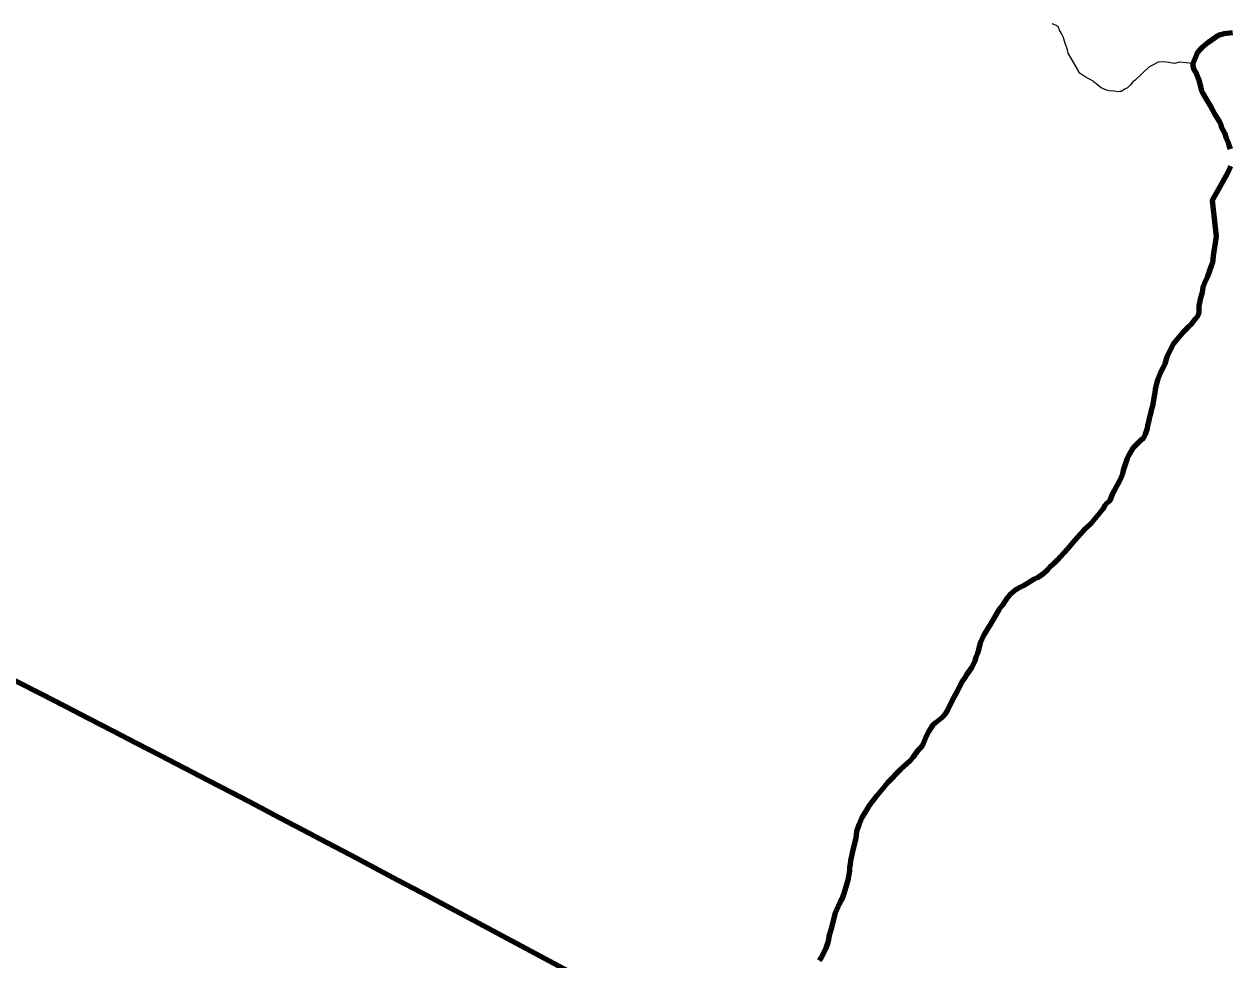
# Model space of a CAD drawing. Extents: x 553962 to 842807, y 8883888 to 9032388.
# Drawn here: x 646431 to 655119, y 8966671 to 8973416 of the extents above; entities that cross this region are included whole.
import ezdxf

# ---------------------------------------------------------------- set-up
doc = ezdxf.new("R2010")
doc.units = 0
doc.header["$LTSCALE"] = 200
doc.linetypes.add('DASH_DOUBLE_DOT', pattern=[9.2, 5, -1.2, 0.3, -1.2, 0.3, -1.2])
for name, color, linetype, lineweight in [('11', 7, 'DASH_DOUBLE_DOT', 106), ('24', 7, 'Continuous', 25), ('9', 7, 'Continuous', 90)]:
    doc.layers.add(name, color=color, linetype=linetype, lineweight=lineweight)

msp = doc.modelspace()

# ---------------------------------------------------------------- linework, layer by layer
at = {"layer": '11'}
for points in [[(655137.5, 8973353.6), (655077.8, 8973346), (655060.3, 8973342.2), (655039.3, 8973335.4), (655029.9, 8973329.2), (655023.6, 8973328.5), (655016.9, 8973321.8), (654963.5, 8973284.3), (654916.4, 8973246.2), (654900.8, 8973228.3), (654881.6, 8973201), (654851.3, 8973132), (654852.3, 8973113.8), (654858.7, 8973088.2), (654878.1, 8973056.9), (654895, 8973014.3), (654909.2, 8972953.2), (654915.3, 8972934.7), (654923.6, 8972916.2), (654947.3, 8972875.3), (654982.1, 8972819.3), (654996.2, 8972794.1), (655005.3, 8972774), (655014.6, 8972757.2), (655044.4, 8972710.5), (655053.7, 8972692), (655056.5, 8972676.5), (655080.1, 8972632.6), (655093.2, 8972594.1), (655109.8, 8972556.3), (655111.9, 8972544), (655121.8, 8972516.9)], [(655123.7, 8972391.1), (655118.2, 8972380.4), (655102.9, 8972341.9), (654992.2, 8972144.1), (655019.8, 8971884.2), (654998.6, 8971745.3), (654995, 8971695.3), (654989.7, 8971685.4), (654957.7, 8971597.4), (654937.6, 8971556.5), (654925.2, 8971519.5), (654918.6, 8971481), (654907, 8971442.4), (654896.1, 8971382.9), (654895.8, 8971344.4), (654892, 8971324.4), (654883.1, 8971306.7), (654872.7, 8971291.8), (654840.1, 8971251.1), (654818.4, 8971232.1), (654818.4, 8971232.1), (654777.1, 8971189.8), (654713.1, 8971114), (654675.8, 8971041.8), (654665.8, 8971017.4), (654650.1, 8970966.2), (654641.7, 8970946), (654616.5, 8970899.6)], [(654616.5, 8970899.6), (654597.8, 8970850.8), (654585.3, 8970804.5), (654581.2, 8970781.8), (654578.8, 8970758.3), (654572.6, 8970734.7), (654560.7, 8970664), (654554.4, 8970640.4), (654550, 8970616.9), (654542.2, 8970591.6), (654533, 8970547), (654526.8, 8970523.4), (654524.2, 8970501.2), (654508.2, 8970458.4), (654499, 8970437.8), (654493.5, 8970429), (654477.7, 8970417.1), (654443, 8970382.2), (654421.1, 8970358.3), (654389.5, 8970306.2), (654379.5, 8970284), (654365, 8970242.8), (654351.1, 8970197.8), (654345.4, 8970173.5), (654336.8, 8970149.9), (654324.7, 8970123.6), (654288, 8970056.4), (654272.8, 8970031.9), (654254.6, 8969979.6), (654230.2, 8969960.2), (654218.1, 8969945.2), (654200.3, 8969917.9), (654115.1, 8969812.6), (654066, 8969768.5), (653998.5, 8969693.6), (653949.1, 8969634.7), (653875.5, 8969551.6), (653848.1, 8969526.1), (653826.1, 8969509.2), (653807.7, 8969485.9), (653788.8, 8969465.8), (653781.7, 8969461.6), (653774.9, 8969453.3), (653733.8, 8969425.9), (653708.2, 8969413.9), (653656.8, 8969380.9), (653631.1, 8969367), (653605.4, 8969356.1), (653579.7, 8969340.1), (653534.3, 8969303.2), (653514.9, 8969279.7), (653477.3, 8969225.2), (653456.6, 8969199.3), (653405, 8969106.7), (653344.1, 8969008.1), (653319.5, 8968956.7), (653307.6, 8968905.3), (653300.6, 8968881.3), (653288.5, 8968853.8), (653281.5, 8968827.4), (653256.7, 8968776), (653222.5, 8968726.1), (653207.9, 8968699.7), (653188.9, 8968672.3), (653150.5, 8968597.6), (653133.3, 8968569.4), (653084.6, 8968470), (653068.7, 8968444.2), (653061.9, 8968437.6), (653060, 8968431.6), (653055, 8968429.5), (653045.5, 8968418.5), (652999.2, 8968380.5), (652979.1, 8968362.1), (652966, 8968345), (652949.9, 8968318.3), (652925.3, 8968271.2), (652905.8, 8968224.1), (652891.4, 8968201.3), (652870.7, 8968180.1), (652835.3, 8968129.2), (652814.8, 8968105.2), (652767.5, 8968061.3), (652745.1, 8968043.8), (652652.7, 8967947.3), (652575.9, 8967853), (652512.8, 8967770.6), (652464.1, 8967693.3), (652444.9, 8967645.2), (652429.5, 8967596.4), (652427.1, 8967572.9), (652423, 8967550.1), (652401.8, 8967461), (652386.5, 8967384.3), (652386.5, 8967384.3), (652384.2, 8967360.8), (652378.1, 8967337.2), (652377.6, 8967311.9), (652365.4, 8967244.7), (652334.5, 8967142.4), (652334.2, 8967141.5)], [(652334.2, 8967141.5), (652324.2, 8967104.9), (652322.5, 8967102.9), (652317.1, 8967102.6), (652315.6, 8967101.2), (652313.2, 8967092.4), (652305.8, 8967079.3), (652284.1, 8967031.6), (652276.2, 8967009.5), (652248.5, 8966903.2), (652229.6, 8966839.8), (652226.8, 8966816.7), (652221.7, 8966796.1), (652207.8, 8966753.2), (652174.8, 8966688.9), (652160.4, 8966666.8)]]:
    msp.add_lwpolyline(points, dxfattribs=at)
at = {"layer": '24'}
msp.add_line((654851.3, 8973132), (654755.7, 8973142.7), dxfattribs=at)
msp.add_lwpolyline([(654755.7, 8973142.7), (654720.6, 8973132.1), (654647.5, 8973144.9), (654604.9, 8973142), (654598.8, 8973140.5), (654534.6, 8973104.9), (654437.3, 8973012.6), (654419.5, 8972998.8), (654403.8, 8972979.2), (654381.6, 8972957.8), (654363, 8972946.1), (654335.2, 8972931.4), (654326.4, 8972929.3), (654308.8, 8972928.4), (654287.9, 8972933.5), (654250.2, 8972934.8), (654229.3, 8972940.7), (654192.4, 8972956.2), (654152.5, 8972986.8), (654147.8, 8972992.5), (654142.1, 8972995.3), (654139, 8973001.3), (654076, 8973035.9), (654041.5, 8973060), (654027.3, 8973074.1), (654028.3, 8973079.5), (653955, 8973206), (653948.8, 8973231.1), (653931.5, 8973279.1), (653918, 8973324.5), (653906.3, 8973348.1), (653892.5, 8973371.7), (653880.9, 8973398.6), (653873.4, 8973402.2), (653869.2, 8973406.6), (653838.8, 8973418.7)], dxfattribs=at)
at = {"layer": '24', "lineweight": 53}
for points in [[(655137.5, 8973353.6), (655077.8, 8973346), (655060.3, 8973342.2), (655039.3, 8973335.4), (655029.9, 8973329.2), (655023.6, 8973328.5), (655016.9, 8973321.8), (654963.5, 8973284.3), (654916.4, 8973246.2), (654900.8, 8973228.3), (654881.6, 8973201), (654851.3, 8973132), (654852.3, 8973113.8), (654858.7, 8973088.2), (654878.1, 8973056.9), (654895, 8973014.3), (654909.2, 8972953.2), (654915.3, 8972934.7), (654923.6, 8972916.2), (654947.3, 8972875.3), (654982.1, 8972819.3), (654996.2, 8972794.1), (655005.3, 8972774), (655014.6, 8972757.2), (655044.4, 8972710.5), (655053.7, 8972692), (655056.5, 8972676.5), (655080.1, 8972632.6), (655093.2, 8972594.1), (655109.8, 8972556.3), (655111.9, 8972544), (655121.8, 8972516.9)], [(655123.7, 8972391.1), (655118.2, 8972380.4), (655102.9, 8972341.9), (654992.2, 8972144.1), (655019.8, 8971884.2), (654998.6, 8971745.3), (654995, 8971695.3), (654989.7, 8971685.4), (654957.7, 8971597.4), (654937.6, 8971556.5), (654925.2, 8971519.5), (654918.6, 8971481), (654907, 8971442.4), (654896.1, 8971382.9), (654895.8, 8971344.4), (654892, 8971324.4), (654883.1, 8971306.7), (654872.7, 8971291.8), (654840.1, 8971251.1), (654818.4, 8971232.1), (654818.4, 8971232.1), (654777.1, 8971189.8), (654713.1, 8971114), (654675.8, 8971041.8), (654665.8, 8971017.4), (654650.1, 8970966.2), (654641.7, 8970946), (654616.5, 8970899.6)], [(654616.5, 8970899.6), (654597.8, 8970850.8), (654585.3, 8970804.5), (654581.2, 8970781.8), (654578.8, 8970758.3), (654572.6, 8970734.7), (654560.7, 8970664), (654554.4, 8970640.4), (654550, 8970616.9), (654542.2, 8970591.6), (654533, 8970547), (654526.8, 8970523.4), (654524.2, 8970501.2), (654508.2, 8970458.4), (654499, 8970437.8), (654493.5, 8970429), (654477.7, 8970417.1), (654443, 8970382.2), (654421.1, 8970358.3), (654389.5, 8970306.2), (654379.5, 8970284), (654365, 8970242.8), (654351.1, 8970197.8), (654345.4, 8970173.5), (654336.8, 8970149.9), (654324.7, 8970123.6), (654288, 8970056.4), (654272.8, 8970031.9), (654254.6, 8969979.6), (654230.2, 8969960.2), (654218.1, 8969945.2), (654200.3, 8969917.9), (654115.1, 8969812.6), (654066, 8969768.5), (653998.5, 8969693.6), (653949.1, 8969634.7), (653875.5, 8969551.6), (653848.1, 8969526.1), (653826.1, 8969509.2), (653807.7, 8969485.9), (653788.8, 8969465.8), (653781.7, 8969461.6), (653774.9, 8969453.3), (653733.8, 8969425.9), (653708.2, 8969413.9), (653656.8, 8969380.9), (653631.1, 8969367), (653605.4, 8969356.1), (653579.7, 8969340.1), (653534.3, 8969303.2), (653514.9, 8969279.7), (653477.3, 8969225.2), (653456.6, 8969199.3), (653405, 8969106.7), (653344.1, 8969008.1), (653319.5, 8968956.7), (653307.6, 8968905.3), (653300.6, 8968881.3), (653288.5, 8968853.8), (653281.5, 8968827.4), (653256.7, 8968776), (653222.5, 8968726.1), (653207.9, 8968699.7), (653188.9, 8968672.3), (653150.5, 8968597.6), (653133.3, 8968569.4), (653084.6, 8968470), (653068.7, 8968444.2), (653061.9, 8968437.6), (653060, 8968431.6), (653055, 8968429.5), (653045.5, 8968418.5), (652999.2, 8968380.5), (652979.1, 8968362.1), (652966, 8968345), (652949.9, 8968318.3), (652925.3, 8968271.2), (652905.8, 8968224.1), (652891.4, 8968201.3), (652870.7, 8968180.1), (652835.3, 8968129.2), (652814.8, 8968105.2), (652767.5, 8968061.3), (652745.1, 8968043.8), (652652.7, 8967947.3), (652575.9, 8967853), (652512.8, 8967770.6), (652464.1, 8967693.3), (652444.9, 8967645.2), (652429.5, 8967596.4), (652427.1, 8967572.9), (652423, 8967550.1), (652401.8, 8967461), (652386.5, 8967384.3), (652386.5, 8967384.3), (652384.2, 8967360.8), (652378.1, 8967337.2), (652377.6, 8967311.9), (652365.4, 8967244.7), (652334.5, 8967142.4), (652334.2, 8967141.5)], [(652334.2, 8967141.5), (652324.2, 8967104.9), (652322.5, 8967102.9), (652317.1, 8967102.6), (652315.6, 8967101.2), (652313.2, 8967092.4), (652305.8, 8967079.3), (652284.1, 8967031.6), (652276.2, 8967009.5), (652248.5, 8966903.2), (652229.6, 8966839.8), (652226.8, 8966816.7), (652221.7, 8966796.1), (652207.8, 8966753.2), (652174.8, 8966688.9), (652160.4, 8966666.8)]]:
    msp.add_lwpolyline(points, dxfattribs=at)
at = {"layer": '9'}
for points in [[(655137.5, 8973353.6), (655077.8, 8973346), (655060.3, 8973342.2), (655039.3, 8973335.4), (655029.9, 8973329.2), (655023.6, 8973328.5), (655016.9, 8973321.8), (654963.5, 8973284.3), (654916.4, 8973246.2), (654900.8, 8973228.3), (654881.6, 8973201), (654851.3, 8973132), (654852.3, 8973113.8), (654858.7, 8973088.2), (654878.1, 8973056.9), (654895, 8973014.3), (654909.2, 8972953.2), (654915.3, 8972934.7), (654923.6, 8972916.2), (654947.3, 8972875.3), (654982.1, 8972819.3), (654996.2, 8972794.1), (655005.3, 8972774), (655014.6, 8972757.2), (655044.4, 8972710.5), (655053.7, 8972692), (655056.5, 8972676.5), (655080.1, 8972632.6), (655093.2, 8972594.1), (655109.8, 8972556.3), (655111.9, 8972544), (655121.8, 8972516.9)], [(655123.7, 8972391.1), (655118.2, 8972380.4), (655102.9, 8972341.9), (654992.2, 8972144.1), (655019.8, 8971884.2), (654998.6, 8971745.3), (654995, 8971695.3), (654989.7, 8971685.4), (654957.7, 8971597.4), (654937.6, 8971556.5), (654925.2, 8971519.5), (654918.6, 8971481), (654907, 8971442.4), (654896.1, 8971382.9), (654895.8, 8971344.4), (654892, 8971324.4), (654883.1, 8971306.7), (654872.7, 8971291.8), (654840.1, 8971251.1), (654818.4, 8971232.1), (654818.4, 8971232.1), (654777.1, 8971189.8), (654713.1, 8971114), (654675.8, 8971041.8), (654665.8, 8971017.4), (654650.1, 8970966.2), (654641.7, 8970946), (654616.5, 8970899.6)], [(654616.5, 8970899.6), (654597.8, 8970850.8), (654585.3, 8970804.5), (654581.2, 8970781.8), (654578.8, 8970758.3), (654572.6, 8970734.7), (654560.7, 8970664), (654554.4, 8970640.4), (654550, 8970616.9), (654542.2, 8970591.6), (654533, 8970547), (654526.8, 8970523.4), (654524.2, 8970501.2), (654508.2, 8970458.4), (654499, 8970437.8), (654493.5, 8970429), (654477.7, 8970417.1), (654443, 8970382.2), (654421.1, 8970358.3), (654389.5, 8970306.2), (654379.5, 8970284), (654365, 8970242.8), (654351.1, 8970197.8), (654345.4, 8970173.5), (654336.8, 8970149.9), (654324.7, 8970123.6), (654288, 8970056.4), (654272.8, 8970031.9), (654254.6, 8969979.6), (654230.2, 8969960.2), (654218.1, 8969945.2), (654200.3, 8969917.9), (654115.1, 8969812.6), (654066, 8969768.5), (653998.5, 8969693.6), (653949.1, 8969634.7), (653875.5, 8969551.6), (653848.1, 8969526.1), (653826.1, 8969509.2), (653807.7, 8969485.9), (653788.8, 8969465.8), (653781.7, 8969461.6), (653774.9, 8969453.3), (653733.8, 8969425.9), (653708.2, 8969413.9), (653656.8, 8969380.9), (653631.1, 8969367), (653605.4, 8969356.1), (653579.7, 8969340.1), (653534.3, 8969303.2), (653514.9, 8969279.7), (653477.3, 8969225.2), (653456.6, 8969199.3), (653405, 8969106.7), (653344.1, 8969008.1), (653319.5, 8968956.7), (653307.6, 8968905.3), (653300.6, 8968881.3), (653288.5, 8968853.8), (653281.5, 8968827.4), (653256.7, 8968776), (653222.5, 8968726.1), (653207.9, 8968699.7), (653188.9, 8968672.3), (653150.5, 8968597.6), (653133.3, 8968569.4), (653084.6, 8968470), (653068.7, 8968444.2), (653061.9, 8968437.6), (653060, 8968431.6), (653055, 8968429.5), (653045.5, 8968418.5), (652999.2, 8968380.5), (652979.1, 8968362.1), (652966, 8968345), (652949.9, 8968318.3), (652925.3, 8968271.2), (652905.8, 8968224.1), (652891.4, 8968201.3), (652870.7, 8968180.1), (652835.3, 8968129.2), (652814.8, 8968105.2), (652767.5, 8968061.3), (652745.1, 8968043.8), (652652.7, 8967947.3), (652575.9, 8967853), (652512.8, 8967770.6), (652464.1, 8967693.3), (652444.9, 8967645.2), (652429.5, 8967596.4), (652427.1, 8967572.9), (652423, 8967550.1), (652401.8, 8967461), (652386.5, 8967384.3), (652386.5, 8967384.3), (652384.2, 8967360.8), (652378.1, 8967337.2), (652377.6, 8967311.9), (652365.4, 8967244.7), (652334.5, 8967142.4), (652334.2, 8967141.5)], [(652334.2, 8967141.5), (652324.2, 8967104.9), (652322.5, 8967102.9), (652317.1, 8967102.6), (652315.6, 8967101.2), (652313.2, 8967092.4), (652305.8, 8967079.3), (652284.1, 8967031.6), (652276.2, 8967009.5), (652248.5, 8966903.2), (652229.6, 8966839.8), (652226.8, 8966816.7), (652221.7, 8966796.1), (652207.8, 8966753.2), (652174.8, 8966688.9), (652160.4, 8966666.8)]]:
    msp.add_lwpolyline(points, dxfattribs=at)
msp.add_spline([(637260.6, 8972975.8), (641524.5, 8971056.2), (652526.1, 8965412.7), (653164.3, 8965062.8), (670790.5, 8953770.1), (686194, 8943929.9), (696283.3, 8937647.1)], degree=3, dxfattribs=at)

doc.saveas('drawing.dxf')
